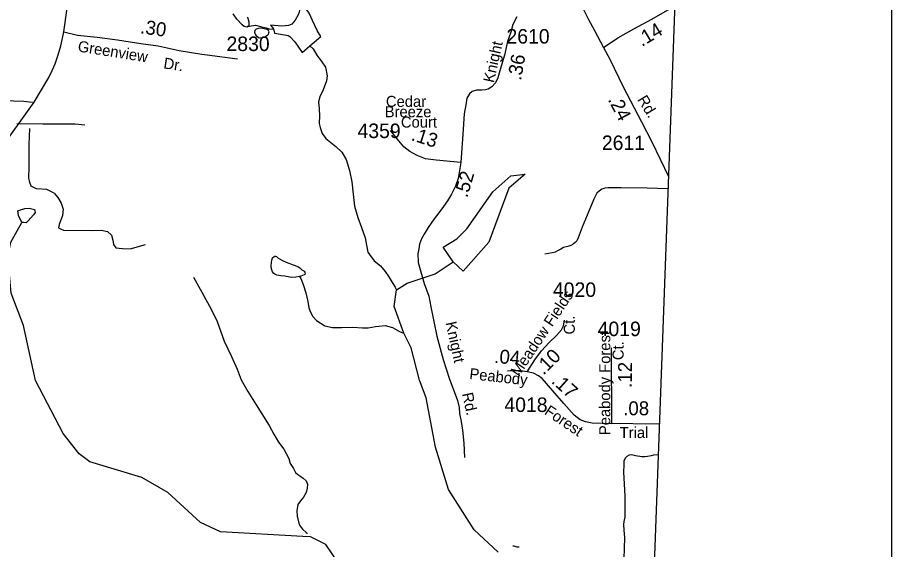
# Model space of a CAD drawing. Extents: x 1547597 to 1699558, y 810033 to 920809.
# Drawn here: x 1686598 to 1694129, y 841507 to 846092 of the extents above; entities that cross this region are included whole.
import ezdxf

# ---------------------------------------------------------------- set-up
doc = ezdxf.new("R2010")
doc.units = 0
for name, color, linetype in [('Exist Boundary Political CountyLine', 7, 'Continuous'), ('Exist Hydrographic Creek Single Shore', 7, 'Continuous'), ('Exist Hydrographic Misc Water Feature', 7, 'Continuous'), ('Exist Hydrographic Pond Under 1500 Sq Ft', 7, 'Continuous'), ('Exist Road Non-System Type 51', 7, 'Continuous'), ('Exist Road Primary NC Attributed', 7, 'Continuous'), ('Exist Road Secondary Mileage Hundredths English Label', 7, 'Continuous'), ('Exist Road Secondary Type 51 Attributed', 7, 'Continuous'), ('Exist Road Secondary Type 51 Label', 7, 'Continuous'), ('Exist Road Secondary Type 51 Number Label', 7, 'Continuous'), ('Map Preparation Inset Cut Line', 7, 'Continuous')]:
    doc.layers.add(name, color=color, linetype=linetype)

msp = doc.modelspace()

# ---------------------------------------------------------------- linework, layer by layer
at = {"layer": 'Exist Boundary Political CountyLine'}
msp.add_lwpolyline([(1693532.8, 878638.3), (1693519.9, 877349.9), (1693492, 876609.6), (1693453.8, 875667.6), (1693430.2, 875135.3), (1693375.3, 874115.3), (1693330.7, 873313.6), (1693283.8, 872475.6), (1693250.6, 871813.5), (1693208.1, 871017.3), (1693160.5, 870131.4), (1693122.4, 869369.3), (1693086.5, 868609.1), (1693046.7, 867715.1), (1693006.5, 866759), (1692985.5, 866061), (1692761.5, 860283.7), (1692552.7, 854372.1), (1692258.3, 846140.6), (1691699.3, 830912), (1691456.7, 824436.5)], dxfattribs=at)
at = {"layer": 'Exist Hydrographic Creek Single Shore'}
msp.add_lwpolyline([(1690738.8, 841483.1), (1690532.8, 841677.6), (1690310.9, 842023.5), (1690198.8, 842390.2), (1690119.9, 842815.2), (1690062.9, 842967.4), (1689990.8, 843244.6), (1689925.8, 843373.1), (1689844.8, 843602), (1689863.8, 843744.5), (1689954.8, 843803.3), (1690197.8, 843883.7), (1690351.2, 843987)], dxfattribs=at)
at = {"layer": 'Exist Hydrographic Misc Water Feature'}
for points in [[(1689065.6, 846173.3), (1689053.4, 846176), (1689040.7, 846173), (1689031.3, 846165), (1689024.6, 846138.1), (1689016.3, 846115.3), (1688991.6, 846068.9), (1688960.9, 846033.5), (1688932.8, 846022.6), (1688874.7, 846018.9), (1688778.8, 846024.9), (1688796.5, 846004.8), (1688803.6, 845990.7)], [(1689115.9, 845848.1), (1689211.3, 845929.9), (1689180.2, 845980.7), (1689139.7, 846066.8), (1689112.5, 846129.7), (1689100.7, 846147.2), (1689085.2, 846163.9), (1689073.3, 846172.3), (1689065.6, 846173.3)], [(1688584, 846013.3), (1688574.3, 846010.1), (1688551.6, 846015.6), (1688534.7, 846029), (1688489.5, 846077.5), (1688456.2, 846122.5)], [(1688577.7, 846096.3), (1688583.7, 846086.3), (1688591.3, 846055.8), (1688592.3, 846039.3), (1688590.4, 846018), (1688584, 846013.3)], [(1688584, 846013.3), (1688612.4, 846019.3), (1688632, 846024.6), (1688648.7, 846025.1), (1688692.5, 846015.9), (1688742.4, 846003.5), (1688757.3, 845998.2), (1688768.1, 845994.8), (1688803.6, 845990.7)], [(1688705.5, 845918.9), (1688729.2, 845925.8), (1688739, 845931.3), (1688753.2, 845940.9), (1688761.4, 845948.9), (1688765.4, 845958.7), (1688765.7, 845969.3), (1688762, 845979.3), (1688749.7, 845987.7), (1688733.9, 845991.3), (1688700.3, 846000.2), (1688676.3, 845998.2), (1688654.1, 845990.5), (1688643.8, 845979.2), (1688641.6, 845965.3), (1688644.9, 845949.6), (1688653, 845938.8), (1688674.8, 845920.3), (1688687.1, 845917.6), (1688705.5, 845918.9)], [(1688803.6, 845990.7), (1688807.8, 845982.5), (1688813.6, 845958.5), (1688865.5, 845949.3), (1688917.3, 845940.8), (1688931.4, 845938.1), (1688945.2, 845928), (1688988.4, 845883.6), (1689050.9, 845792), (1689115.9, 845848.1)], [(1689115.9, 845848.1), (1689145.2, 845822.9), (1689178.5, 845768.1), (1689221.6, 845711.4), (1689252.9, 845663.2), (1689267.6, 845589), (1689260.8, 845546.5), (1689231.5, 845469.1), (1689204.4, 845408.1), (1689191.7, 845365.8), (1689196.7, 845304), (1689201.6, 845244.1), (1689198.6, 845180.1), (1689206, 845143.9), (1689223.3, 845093.5), (1689256.4, 845048.5), (1689341.3, 844979.4), (1689392.4, 844930.8), (1689431.4, 844867.7), (1689457.8, 844773.6), (1689478.1, 844675.5), (1689490.3, 844569.3), (1689500.8, 844464.9), (1689531, 844368.3), (1689561.7, 844281.6), (1689594.1, 844193), (1689605.1, 844128.8), (1689618.1, 844068.7), (1689631.8, 844048.7), (1689672.6, 843993.7), (1689726.1, 843950.8), (1689767.3, 843902.4), (1689798.5, 843858.2), (1689833.6, 843799.2), (1689853.1, 843769.3), (1689863.8, 843744.5)], [(1686636.4, 844326.4), (1686606.1, 844385.2), (1686602.3, 844425), (1686632.6, 844436.4), (1686661, 844445.9), (1686698.9, 844447.8), (1686744.4, 844436.4), (1686750.1, 844411.8), (1686736.8, 844392.8), (1686689.4, 844339.7), (1686672.4, 844322.6), (1686651.5, 844326.4), (1686636.4, 844326.4)], [(1689872.8, 840768.6), (1689864.8, 840801.7), (1689682.8, 840903.8), (1689459.8, 841141.4), (1689362.8, 841389.6), (1689255.8, 841549.3), (1689122.8, 841617.7), (1689056.8, 841619.1), (1688348.8, 841659.7), (1688174.8, 841738.8), (1687893.8, 841997.2), (1687669.8, 842126.5), (1687220.7, 842263.6), (1687129.8, 842331.1), (1686990.8, 842508), (1686753.7, 842962.5), (1686650.8, 843437.3), (1686544.8, 843715.1), (1686514.7, 844030.9), (1686540.8, 844155), (1686636.4, 844326.4)], [(1689027.6, 843859.9), (1688997.9, 843853.1), (1688960.1, 843851.5), (1688902.2, 843863.3), (1688866.3, 843865.7), (1688834.3, 843872.1), (1688814.5, 843879.9), (1688802.8, 843889.1), (1688794.8, 843900.8), (1688788.8, 843917.3), (1688783.4, 843936.3), (1688783.8, 843956), (1688786.2, 843978.9), (1688788.7, 844000.2), (1688792.8, 844010.8), (1688796.8, 844020.5), (1688809, 844032.6), (1688814.5, 844035.8), (1688821, 844035.6), (1688829.3, 844032.2), (1688842.8, 844022.1), (1688880.4, 843997.5), (1688912.4, 843982.9), (1688973.9, 843961.2), (1689013.7, 843947.2), (1689032.1, 843934.6), (1689049.2, 843918.6), (1689069.1, 843905.8), (1689074.5, 843898.4), (1689076.7, 843887.6), (1689074.7, 843878.7), (1689068.2, 843873.9), (1689040.2, 843862.2), (1689027.6, 843859.9)], [(1688113.7, 843855.6), (1688187.4, 843724.4), (1688270.9, 843573.4), (1688319.4, 843472.2), (1688380.5, 843303.6), (1688442.3, 843171.8), (1688490.5, 843061.7), (1688525, 842969.1), (1688583.3, 842870.3), (1688655.4, 842753.1), (1688766.4, 842576.9), (1688807.2, 842500.5), (1688846.1, 842433.3), (1688892.9, 842370.8), (1688935.7, 842291.9), (1688948.9, 842249.8), (1688976.3, 842205.8), (1688993.7, 842170.9), (1689013.5, 842155), (1689038.9, 842136.3), (1689060.8, 842122), (1689084.3, 842097.7), (1689096, 842069.6), (1689095.4, 842035.1), (1689086.8, 841997.6), (1689064, 841957.8), (1689037.6, 841928), (1689014.9, 841894.8), (1689004.1, 841840.9), (1689007.1, 841794.8), (1689018.5, 841747), (1689028, 841716.4), (1689054.8, 841681.4), (1689085, 841653.8), (1689093.3, 841649.4), (1689097.9, 841646.9)], [(1689027.6, 843859.9), (1689040.1, 843842.5), (1689061.1, 843790.3), (1689081.8, 843719.3), (1689098.6, 843643.5), (1689109.8, 843589.1), (1689122.9, 843552.7), (1689142.4, 843514.6), (1689174.1, 843480.3), (1689247.2, 843435.2), (1689312.9, 843420), (1689390.9, 843420.9), (1689489, 843424.6), (1689570.9, 843418), (1689621.1, 843418.6), (1689683.2, 843429.7), (1689711.4, 843433.2), (1689767.6, 843438.6), (1689829.3, 843419.4), (1689896.5, 843384.3), (1689925.8, 843373.1)], [(1690866.7, 841539.5), (1690873.8, 841537.7), (1690901.8, 841531.4), (1690920.2, 841531)]]:
    msp.add_lwpolyline(points, dxfattribs=at)
at = {"layer": 'Exist Hydrographic Pond Under 1500 Sq Ft'}
msp.add_lwpolyline([(1690351.2, 843987), (1690266.1, 844112.1), (1690384.9, 844185.1), (1690468.9, 844272.1), (1690694, 844589.1), (1690848.8, 844727.2), (1690973.8, 844741.1), (1690831.4, 844620), (1690659.1, 844155.6), (1690438.2, 843905.5), (1690351.2, 843987)], dxfattribs=at)
at = {"layer": 'Exist Road Non-System Type 51'}
for points in [[(1685733.9, 845433.4), (1685938.4, 845416.8), (1686082.4, 845415.9), (1686277.2, 845386.2), (1686417.1, 845377.3), (1686562.8, 845374.9), (1686652, 845370.7), (1686727.9, 845363.2)], [(1686591.9, 845177.5), (1686818, 845174.9), (1686958.1, 845176), (1687016.2, 845176.9), (1687096.2, 845175.2), (1687180.1, 845167.5)], [(1686914, 844578.6), (1686852.6, 844609.9), (1686761.9, 844616.9), (1686716.3, 844639.8), (1686704.2, 844671.1), (1686696.9, 844709.3), (1686699, 844802.9), (1686697.8, 844916.2), (1686699.5, 844998.2), (1686703.7, 845135.7)], [(1692202.3, 844614.9), (1692024.4, 844621.1), (1691798.8, 844624.3), (1691686.5, 844625.3), (1691658.5, 844621.1), (1691632.5, 844611.8), (1691610.6, 844596.2), (1691588.8, 844577.5), (1691564.9, 844525.5), (1691464, 844285.3), (1691430.3, 844192.8), (1691416.7, 844168.9), (1691404.3, 844153.3), (1691386.6, 844138.7), (1691366.8, 844127.3), (1691340.8, 844119), (1691302.4, 844108.6), (1691280.5, 844095.1), (1691252.5, 844080.5), (1691229.6, 844069.1), (1691205.7, 844064.9), (1691143.3, 844053.5)], [(1686914, 844578.6), (1686945.2, 844540.7), (1686975.6, 844493.3), (1686990.7, 844440.2), (1686986.9, 844387.1), (1686956.6, 844307.4), (1686950.9, 844280.9), (1686968, 844269.5), (1686994.5, 844258.1), (1687239, 844256.2), (1687320.4, 844260), (1687373.5, 844248.6), (1687407.6, 844216.4), (1687419, 844172.8), (1687426.6, 844134.9), (1687445.5, 844106.4), (1687502.3, 844102.6), (1687570.6, 844098.8), (1687701.3, 844136.7)], [(1692118.2, 842322.6), (1692079.5, 842320.4), (1692058.7, 842315.2), (1692027.5, 842307.9), (1692003.6, 842305.8), (1691978.7, 842304.8), (1691922.5, 842313.1), (1691887.2, 842322.5), (1691869.5, 842321.4), (1691848.7, 842310), (1691834.2, 842295.4), (1691823.8, 842267.4), (1691822.7, 842235.1), (1691818.6, 842176.9), (1691824.8, 842069.8), (1691830.5, 841969), (1691832.1, 841833.8), (1691830, 841785), (1691823.8, 841748.6), (1691820.6, 841722.6), (1691823.8, 841672.7), (1691828.4, 841610.3), (1691826.4, 841516.7), (1691823.2, 841428.4)]]:
    msp.add_lwpolyline(points, dxfattribs=at)
at = {"layer": 'Exist Road Primary NC Attributed'}
for points in [[(1686996.5, 845968.9), (1687027.9, 846172.2), (1687035, 846295.8), (1687070.3, 846695), (1687077.4, 846868.2), (1687088, 846956.5), (1687091.5, 847030.7), (1687088, 847094.3), (1687080.9, 847168.5), (1687077.4, 847221.5), (1687059.7, 847292.1), (1687038.5, 847376.9), (1687017.3, 847437), (1686978.5, 847535.9), (1686929.1, 847638.3), (1686892.3, 847689.8), (1686844.1, 847761.2), (1686801.7, 847814.2), (1686729.3, 847908.1)], [(1686251.7, 844682.1), (1686627.5, 845201.6), (1686743.2, 845361.8), (1686867.8, 845574.7), (1686897.7, 845634.5), (1686922.1, 845691.7), (1686950.1, 845769.9), (1686972.4, 845846.8), (1686987, 845913.5), (1686996.5, 845968.9)]]:
    msp.add_lwpolyline(points, dxfattribs=at)
at = {"layer": 'Exist Road Secondary Type 51 Attributed'}
for points in [[(1691207.2, 846508.2), (1691286.9, 846411.5), (1691364.2, 846310), (1691465.7, 846177.1), (1691518.8, 846075.6), (1691569.5, 845981.3), (1691646.8, 845833.9)], [(1691646.8, 845833.9), (1691772.1, 845917), (1691909.7, 845994.2), (1692064.8, 846077.7), (1692260, 846188.8)], [(1690899.6, 846098.7), (1690866.8, 846031), (1690848.3, 845965.4), (1690819.6, 845885.3), (1690793, 845766.3), (1690766.3, 845674), (1690735.6, 845571.5), (1690717.1, 845530.4), (1690685.5, 845493.8), (1690655.1, 845473.3), (1690631.5, 845468.3), (1690600.3, 845466.6), (1690579.4, 845466.6), (1690553.5, 845466.1), (1690515.3, 845455.9), (1690492.3, 845433.5), (1690471.2, 845397.5), (1690461.9, 845339.1), (1690446.2, 845261.3), (1690436.5, 845086), (1690418.2, 844841.2)], [(1686996.5, 845968.9), (1687116.6, 845940.1), (1687283.7, 845922), (1687459.1, 845900.3), (1687662.6, 845868.1), (1687810.2, 845847.1), (1687990.1, 845809.1), (1688186.4, 845775.2), (1688233.8, 845770.7), (1688493.4, 845734.6)], [(1691646.8, 845833.9), (1691702.4, 845732.4), (1691815.9, 845495.5), (1691974.5, 845193.6), (1692063.2, 845020.4), (1692206.2, 844720.6)], [(1690418.2, 844841.2), (1690205.3, 844863.1), (1690115, 844874.7), (1690041.4, 844903.1), (1689978.2, 844938), (1689926.5, 844976.7), (1689883.9, 845029.6), (1689813, 845118.6)], [(1690418.2, 844841.2), (1690394.9, 844705.7), (1690370.9, 844639), (1690338.9, 844569.6), (1690304.2, 844513.5), (1690269.6, 844462.8), (1690229.6, 844409.4), (1690189.6, 844356.1), (1690136.2, 844281.3), (1690101.5, 844225.3), (1690080.2, 844185.3), (1690061.5, 844139.9), (1690056.2, 844097.2), (1690048.2, 844054.5), (1690050.9, 843979.7), (1690101.5, 843800.9), (1690141.5, 843690.2), (1690160.2, 843599.4), (1690210.9, 843345.9), (1690265.1, 843145.2), (1690318.9, 842983.6), (1690390, 842791.3), (1690403.1, 842731.9), (1690407.7, 842679.2), (1690421.2, 842611.8), (1690432, 842536.4), (1690445.4, 842423.3), (1690450.8, 842299.4)], [(1690991, 843037.7), (1691056.5, 843141.7), (1691113.2, 843219.7), (1691178.7, 843290.4), (1691243.6, 843351.7), (1691286.3, 843400.6), (1691302.9, 843434.9), (1691310.2, 843483.8)], [(1691714.1, 843245.7), (1691715.1, 842591.7)], [(1690991, 843037.7), (1690932.8, 843047.1), (1690870.4, 843047.1), (1690821.5, 843042.9)], [(1691715.1, 842591.7), (1691635.6, 842592.8), (1691550.3, 842596.9), (1691491.1, 842607.3), (1691445.3, 842626), (1691395.4, 842664.5), (1691305.5, 842765.4), (1691209.8, 842874.5), (1691119.9, 842980.6), (1691086.6, 843003.4), (1691045.1, 843026.3), (1690991, 843037.7)], [(1692128, 842589.7), (1692009.3, 842588.6), (1691793.1, 842592.8), (1691715.1, 842591.7)]]:
    msp.add_lwpolyline(points, dxfattribs=at)
at = {"layer": 'Map Preparation Inset Cut Line'}
msp.add_lwpolyline([(1694128.9, 831307.2), (1633724, 831307.2), (1633724, 874749.3), (1694128.9, 874749.3)], close=True, dxfattribs=at)

# ---------------------------------------------------------------- texts
at = {"layer": 'Exist Road Secondary Mileage Hundredths English Label'}
for s, rotation, p in [('.30', 351.90206, (1687651.1, 845956.9)), ('.14', 30.83439, (1691977.8, 845837.8)), ('.36', 80.09908, (1690936.8, 845544.6)), ('.24', 297.7015, (1691682.6, 845385.3)), ('.13', 342.06186, (1689983.5, 845036.9)), ('.52', 73.63244, (1690473.2, 844533.4)), ('.04', 355.42788, (1690702.9, 843115.6)), ('.10', 44.98861, (1691131.1, 843005.5)), ('.12', 89.46441, (1691891.2, 842900.1)), ('.17', 318.02381, (1691191.6, 842948.9))]:
    msp.add_text(s, height=120, rotation=rotation, dxfattribs=at).set_placement(p)
msp.add_text('.08', height=120, dxfattribs=at).set_placement((1691817.2, 842664.2))
at = {"layer": 'Exist Road Secondary Type 51 Label'}
for s, rotation, p in [('Greenview', 351.00821, (1687113.4, 845800)), ('Knight', 77.54529, (1690702.7, 845524.7)), ('Dr.', 351.31696, (1687852.1, 845654.1)), ('Rd.', 301.53567, (1691935.8, 845385.3)), ('Meadow Fields', 56.28698, (1690918.5, 842991.5)), ('Ct.', 90, (1691400.4, 843360.3)), ('Knight', 282.15104, (1690286.1, 843461.7)), ('Peabody Forest', 90, (1691705.9, 842493.3)), ('Ct.', 90, (1691820.6, 843139.4)), ('Peabody', 353.65561, (1690488.6, 842977.1)), ('Rd.', 282.44636, (1690427.5, 842849.8)), ('Forest', 325.95777, (1691131.1, 842678.8))]:
    msp.add_text(s, height=95, rotation=rotation, dxfattribs=at).set_placement(p)
for s, p in [('Cedar', (1689773, 845321.9)), ('Breeze', (1689762.6, 845232.6)), ('Court', (1689901.9, 845143.3)), ('Trial', (1691786.8, 842467.7))]:
    msp.add_text(s, height=95, dxfattribs=at).set_placement(p)
at = {"layer": 'Exist Road Secondary Type 51 Number Label'}
for s, p in [('2610', (1690811.3, 845867.5)), ('2830', (1688399.1, 845803)), ('4359', (1689528, 845053.3)), ('2611', (1691633.3, 844950.2)), ('4020', (1691211.7, 843684.3)), ('4019', (1691597.3, 843346.2)), ('4018', (1690793.6, 842692.4))]:
    msp.add_text(s, height=125, dxfattribs=at).set_placement(p)

doc.saveas('drawing.dxf')
